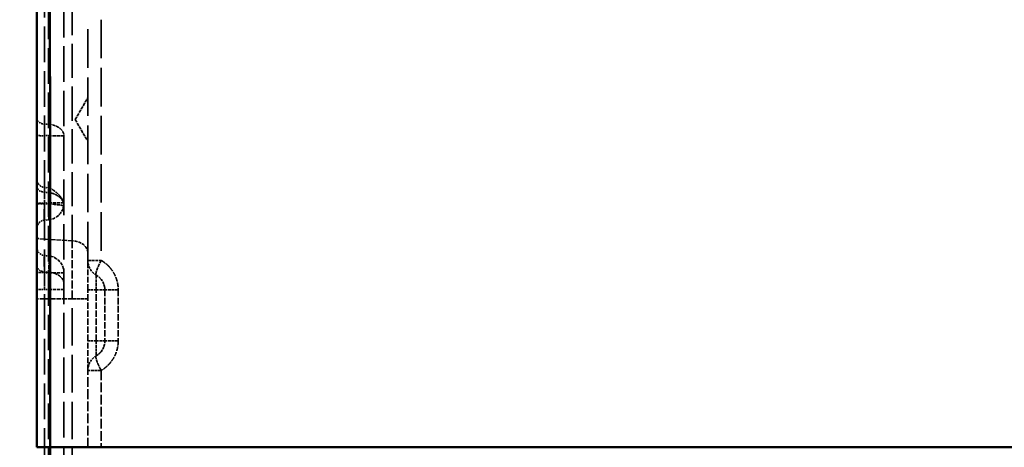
# Model space of a CAD drawing. Header units: millimetres. Extents: x 3278 to 6066, y 2420 to 4375.
# Tile 625 of 656: x 5336 to 5452, y 4054 to 4104. Entities that reach past the tile are written whole.
import ezdxf

# ---------------------------------------------------------------- set-up
doc = ezdxf.new("R2010")
doc.units = ezdxf.units.MM
doc.linetypes.add('DASHED', pattern=[0.2067, 0.1654, -0.0413])
for name, color, linetype, lineweight in [('AM_5', 3, 'Continuous', 25), ('Sichtbare Kanten(DIN)', 7, 'Continuous', 50), ('Sichtbare tangentiale Kanten(DIN)', 7, 'Continuous', 50), ('Verdeckte Kanten(DIN)', 7, 'DASHED', 35), ('Verdeckte tangentiale Kanten(DIN)', 7, 'DASHED', 35)]:
    doc.layers.add(name, color=color, linetype=linetype, lineweight=lineweight)
doc.styles.get("Standard").update_dxf_attribs({"font": 'ISOCP.SHX'})
doc.dimstyles.new('Standard$0', dxfattribs={"dimtxt": 0.18, "dimasz": 0.18, "dimexe": 0.18, "dimexo": 0.0625, "dimgap": 0.09, "dimtad": 0, "dimtih": 1, "dimtoh": 1, "dimdec": 4, "dimzin": 0, "dimdsep": 46, "dimtxsty": 'STANDARD', "dimcen": 0.09, "dimadec": 0, "dimazin": 0, "dimtfac": 1, "dimtdec": 4, "dimtofl": 0, "dimtmove": 0, "dimatfit": 3, "dimfxl": 1, "dimtolj": 1, "dimtzin": 0, "dimarcsym": 0})

# ---------------------------------------------------------------- blocks, each defined once
blk = doc.blocks.new('*D33')
at = {"layer": 'AM_5', "color": 0, "lineweight": -2, "transparency": 16777216}
for p, q in [((5338.34, 4235.23), (5308.19, 4235.23)), ((5308.37, 4233.43), (5308.37, 3736.74)), ((5308.37, 3212.97), (5308.37, 3709.65)), ((5338.34, 3211.17), (5308.19, 3211.17))]:
    blk.add_line(p, q, dxfattribs=at)
at = {"layer": 'AM_5', "color": 0, "transparency": 16777216}
for points in [[(5308.07, 4233.43), (5308.67, 4233.43), (5308.37, 4235.23)], [(5308.07, 3212.97), (5308.67, 3212.97), (5308.37, 3211.17)]]:
    blk.add_solid(points, dxfattribs=at)
at = {"layer": 'Defpoints', "color": 0, "transparency": 16777216}
for p in [(5338.4, 4235.23), (5308.37, 3211.17), (5338.4, 3211.17)]:
    blk.add_point(p, dxfattribs=at)
at = {"layer": 'AM_5', "color": 0, "transparency": 16777216, "insert": (5308.37, 3723.2), "char_height": 10, "attachment_point": 5, "rotation": 90}
blk.add_mtext('\\A1;102,5', dxfattribs=at)

msp = doc.modelspace()

# ---------------------------------------------------------------- linework, layer by layer
at = {"layer": 'Sichtbare Kanten(DIN)'}
msp.add_open_spline([(5338.404, 4160.703), (5338.404, 4158.483), (5338.404, 4156.263), (5338.404, 4154.044), (5338.404, 4151.813), (5338.404, 4149.582), (5338.404, 4147.351), (5338.404, 4142.89), (5338.404, 4138.427), (5338.404, 4133.965), (5338.404, 4130.254), (5338.404, 4126.543), (5338.404, 4122.833), (5338.404, 4122.082), (5338.404, 4121.33), (5338.404, 4120.578), (5338.404, 4116.116), (5338.404, 4111.654), (5338.404, 4107.192), (5338.404, 4102.73), (5338.404, 4098.268), (5338.404, 4093.806), (5338.404, 4089.344), (5338.404, 4084.882), (5338.404, 4080.42), (5338.404, 4075.957), (5338.404, 4071.494), (5338.404, 4067.033), (5338.404, 4064.802), (5338.404, 4062.571), (5338.404, 4060.34), (5338.404, 4058.109), (5338.404, 4055.878), (5338.404, 4053.647)], degree=3, knots=[1.9313798, 1.9313798, 1.9313798, 1.9313798, 8.5898603, 8.5898603, 8.5898603, 15.2845564, 15.2845564, 15.2845564, 28.6704595, 28.6704595, 28.6704595, 39.8008851, 39.8008851, 39.8008851, 42.055654, 42.055654, 42.055654, 55.4419475, 55.4419475, 55.4419475, 68.8279758, 68.8279758, 68.8279758, 82.2132008, 82.2132008, 82.2132008, 95.5987653, 95.5987653, 95.5987653, 102.2937481, 102.2937481, 102.2937481, 108.9870338, 108.9870338, 108.9870338, 108.9870338], dxfattribs=at)
at = {"layer": 'Sichtbare tangentiale Kanten(DIN)'}
msp.add_ellipse((5340.404, 4053.647), major_axis=(-2, 0), ratio=0.0013897, start_param=4.9302922, end_param=6.2831405, dxfattribs=at)
for points, knots in [([(5339.971, 4053.65), (5339.974, 4055.379), (5339.979, 4058.796), (5339.987, 4067.363), (5339.982, 4083.987), (5339.947, 4103.621), (5339.905, 4126.474), (5339.887, 4143.04), (5339.894, 4155.673), (5339.9, 4159.941), (5339.901, 4160.705)], [-42.6646273, -42.6646273, -42.6646273, -42.6646273, -37.5017185, -32.3753141, -16.9804575, 12.3959102, 26.5216654, 51.5754331, 62.1004131, 64.3928815, 64.3928815, 64.3928815, 64.3928815]), ([(5339.8, 3962.002), (5339.805, 3965.825), (5339.811, 3969.644), (5339.817, 3973.461), (5339.821, 3975.966), (5339.826, 3978.469), (5339.83, 3980.973), (5339.833, 3982.287), (5339.835, 3983.6), (5339.838, 3984.913), (5339.852, 3992.548), (5339.868, 4000.187), (5339.884, 4007.825), (5339.896, 4013.621), (5339.908, 4019.416), (5339.919, 4025.212), (5339.923, 4027.054), (5339.927, 4028.896), (5339.93, 4030.738), (5339.935, 4033.383), (5339.94, 4036.027), (5339.945, 4038.672), (5339.954, 4043.665), (5339.963, 4048.659), (5339.971, 4053.65)], [0, 0, 0, 0, 11.4556408, 11.4556408, 11.4556408, 18.9710171, 18.9710171, 18.9710171, 22.9119965, 22.9119965, 22.9119965, 45.8235607, 45.8235607, 45.8235607, 63.2090025, 63.2090025, 63.2090025, 68.7357598, 68.7357598, 68.7357598, 76.6697256, 76.6697256, 76.6697256, 91.6476792, 91.6476792, 91.6476792, 91.6476792]), ([(5585.168, 4053.649), (5584.656, 4053.649), (5583.633, 4053.649), (5581.563, 4053.649), (5577.929, 4053.649), (5572.67, 4053.649), (5566.261, 4053.649), (5559.75, 4053.649), (5553.136, 4053.649), (5546.42, 4053.649), (5539.602, 4053.649), (5532.685, 4053.649), (5525.668, 4053.649), (5516.164, 4053.649), (5505.256, 4053.649), (5492.877, 4053.649), (5482.784, 4053.649), (5471.228, 4053.65), (5460.778, 4053.65), (5450.168, 4053.65), (5442.101, 4053.65), (5433.943, 4053.65), (5425.695, 4053.65), (5417.357, 4053.65), (5406.094, 4053.65), (5391.793, 4053.65), (5374.325, 4053.65), (5359.518, 4053.65), (5348.029, 4053.65), (5342.489, 4053.65), (5339.971, 4053.65)], [0, 0, 0, 0, 1.9484244, 3.8884482, 7.7768729, 15.5743086, 23.3995713, 31.2533379, 39.1356596, 47.0462652, 54.9851352, 62.9525222, 70.9484624, 78.9725059, 95.1044745, 107.2823099, 119.5321198, 127.7400537, 144.2589793, 152.5725112, 160.9230694, 169.3109996, 177.7367298, 186.2011725, 194.7052475, 211.8345253, 229.1284145, 246.590653, 255.3864846, 262.7065564, 262.7065564, 262.7065564, 262.7065564])]:
    msp.add_open_spline(points, degree=3, knots=knots, dxfattribs=at)
at = {"layer": 'Verdeckte Kanten(DIN)', "ltscale": 25.244919}
msp.add_line((5341.604, 3470.379), (5341.604, 4161.78), dxfattribs=at)
at = {"layer": 'Verdeckte Kanten(DIN)', "ltscale": 2.237517}
for q in [(5344.404, 4094.671), (5344.404, 4089.584)]:
    msp.add_line((5342.935, 4092.128), q, dxfattribs=at)
at = {"layer": 'Verdeckte Kanten(DIN)', "ltscale": 0.35283}
msp.add_line((5339.317, 4084.157), (5339.778, 4084.116), dxfattribs=at)
at = {"layer": 'Verdeckte Kanten(DIN)', "ltscale": 0.354163}
for p, q in [((5339.778, 4080.36), (5339.317, 4080.32)), ((5339.317, 4076.16), (5339.778, 4076.12))]:
    msp.add_line(p, q, dxfattribs=at)
at = {"layer": 'Verdeckte Kanten(DIN)', "ltscale": 4.571172}
msp.add_line((5344.404, 4066.128), (5344.404, 4072.128), dxfattribs=at)
at = {"layer": 'Verdeckte Kanten(DIN)', "ltscale": 2.260439}
for centre, start, end in [((5339.604, 4082.353), 275, 360), ((5339.604, 4074.127), 360, 85)]:
    msp.add_arc(centre, 2, start, end, dxfattribs=at)
at = {"layer": 'Verdeckte Kanten(DIN)', "ltscale": 1.13017}
for centre, start, end in [((5339.404, 4079.324), 95, 180), ((5339.404, 4077.156), 180, 265)]:
    msp.add_arc(centre, 1, start, end, dxfattribs=at)
at = {"layer": 'Verdeckte Kanten(DIN)', "ltscale": 1.595575}
msp.add_arc((5346.404, 4075.592), 2, 180, 240, dxfattribs=at)
at = {"layer": 'Verdeckte Kanten(DIN)', "ltscale": 1.594481}
msp.add_arc((5344.404, 4072.128), 2, 360, 59.95888, dxfattribs=at)
at = {"layer": 'Verdeckte Kanten(DIN)', "ltscale": 1.594976}
msp.add_arc((5344.404, 4066.128), 2, 300.02251, 360, dxfattribs=at)
at = {"layer": 'Verdeckte Kanten(DIN)', "ltscale": 1.595626}
msp.add_arc((5346.404, 4062.664), 2, 119.99806, 180, dxfattribs=at)
at = {"layer": 'Verdeckte Kanten(DIN)', "ltscale": 27.355659}
msp.add_open_spline([(5344.404, 4075.592), (5344.404, 4077.948), (5344.404, 4080.304), (5344.404, 4082.659), (5344.404, 4085.016), (5344.404, 4087.372), (5344.404, 4089.728), (5344.404, 4092.084), (5344.404, 4094.44), (5344.404, 4096.796), (5344.404, 4099.152), (5344.404, 4101.508), (5344.404, 4103.864)], degree=3, knots=[21.9747915, 21.9747915, 21.9747915, 21.9747915, 29.0424033, 29.0424033, 29.0424033, 36.1104937, 36.1104937, 36.1104937, 43.1786408, 43.1786408, 43.1786408, 50.2467783, 50.2467783, 50.2467783, 50.2467783], dxfattribs=at)
at = {"layer": 'Verdeckte Kanten(DIN)', "ltscale": 1.129595}
msp.add_open_spline([(5338.404, 4085.151), (5338.404, 4085.15), (5338.404, 4085.15), (5338.404, 4085.15), (5338.404, 4085.15), (5338.404, 4085.149), (5338.404, 4085.149), (5338.404, 4085.148), (5338.404, 4085.148), (5338.404, 4085.147), (5338.404, 4085.146), (5338.404, 4085.144), (5338.404, 4085.142), (5338.404, 4085.136), (5338.404, 4085.131), (5338.404, 4085.112), (5338.405, 4085.098), (5338.409, 4085.041), (5338.415, 4084.999), (5338.444, 4084.851), (5338.483, 4084.746), (5338.591, 4084.561), (5338.659, 4084.476), (5338.818, 4084.335), (5338.909, 4084.277), (5339.105, 4084.193), (5339.21, 4084.166), (5339.317, 4084.157)], degree=3, knots=[0, 0, 0, 0, 0.00010033, 0.00010033, 0.00019217, 0.00019217, 0.00032735, 0.00032735, 0.00046164, 0.00046164, 0.00067753, 0.00067753, 0.00115079, 0.00115079, 0.00256876, 0.00256876, 0.00682179, 0.00682179, 0.01960354, 0.01960354, 0.05214309, 0.05214309, 0.08394251, 0.08394251, 0.11577901, 0.11577901, 0.14771758, 0.14771758, 0.14771758, 0.14771758], dxfattribs=at)
at = {"layer": 'Verdeckte Kanten(DIN)', "ltscale": 0.000660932}
msp.add_open_spline([(5339.317, 4084.157), (5339.317, 4084.157), (5339.317, 4084.157), (5339.317, 4084.157)], degree=3, dxfattribs=at)
at = {"layer": 'Verdeckte Kanten(DIN)', "ltscale": 2.306231}
msp.add_open_spline([(5339.778, 4084.116), (5339.805, 4084.114), (5339.832, 4084.108), (5339.891, 4084.09), (5339.924, 4084.077), (5340.042, 4084.026), (5340.125, 4083.979), (5340.343, 4083.846), (5340.473, 4083.753), (5340.732, 4083.547), (5340.861, 4083.434), (5341.122, 4083.169), (5341.255, 4083.011), (5341.453, 4082.687), (5341.524, 4082.522), (5341.592, 4082.227), (5341.604, 4082.095), (5341.604, 4081.965)], degree=3, knots=[0, 0, 0, 0, 0.00819427, 0.00819427, 0.01856556, 0.01856556, 0.04698844, 0.04698844, 0.09562112, 0.09562112, 0.14842251, 0.14842251, 0.20892672, 0.20892672, 0.26282296, 0.26282296, 0.30182839, 0.30182839, 0.30182839, 0.30182839], dxfattribs=at)
at = {"layer": 'Verdeckte Kanten(DIN)', "ltscale": 4.143844}
for points, knots in [([(5344.404, 4072.128), (5344.404, 4072.578), (5344.404, 4073.033), (5344.404, 4073.453), (5344.404, 4073.481), (5344.404, 4073.509), (5344.404, 4073.536), (5344.404, 4073.924), (5344.404, 4074.279), (5344.404, 4074.578), (5344.404, 4074.645), (5344.404, 4074.71), (5344.404, 4074.772), (5344.404, 4075.001), (5344.404, 4075.189), (5344.404, 4075.325), (5344.404, 4075.412), (5344.404, 4075.479), (5344.404, 4075.524), (5344.404, 4075.546), (5344.404, 4075.563), (5344.404, 4075.575), (5344.404, 4075.58), (5344.404, 4075.585), (5344.404, 4075.587), (5344.404, 4075.589), (5344.404, 4075.59), (5344.404, 4075.591), (5344.404, 4075.591), (5344.404, 4075.592), (5344.404, 4075.592)], [0, 0, 0, 0, 1.359188, 1.359188, 1.359188, 1.4492137, 1.4492137, 1.4492137, 2.7184166, 2.7184166, 2.7184166, 3.0065984, 3.0065984, 3.0065984, 4.0763764, 4.0763764, 4.0763764, 4.7567844, 4.7567844, 4.7567844, 5.0968477, 5.0968477, 5.0968477, 5.2668185, 5.2668185, 5.2668185, 5.3517935, 5.3517935, 5.3517935, 5.4367638, 5.4367638, 5.4367638, 5.4367638]), ([(5344.404, 4062.664), (5344.404, 4062.664), (5344.404, 4062.664), (5344.404, 4062.665), (5344.404, 4062.665), (5344.404, 4062.667), (5344.404, 4062.668), (5344.404, 4062.671), (5344.404, 4062.675), (5344.404, 4062.681), (5344.404, 4062.692), (5344.404, 4062.709), (5344.404, 4062.732), (5344.404, 4062.777), (5344.404, 4062.843), (5344.404, 4062.93), (5344.404, 4063.067), (5344.404, 4063.254), (5344.404, 4063.484), (5344.404, 4063.545), (5344.404, 4063.61), (5344.404, 4063.678), (5344.404, 4063.976), (5344.404, 4064.332), (5344.404, 4064.719), (5344.404, 4064.747), (5344.404, 4064.775), (5344.404, 4064.802), (5344.404, 4065.222), (5344.404, 4065.678), (5344.404, 4066.128)], [0, 0, 0, 0, 0.0849703, 0.0849703, 0.0849703, 0.1699453, 0.1699453, 0.1699453, 0.3399162, 0.3399162, 0.3399162, 0.6799794, 0.6799794, 0.6799794, 1.3603875, 1.3603875, 1.3603875, 2.4301654, 2.4301654, 2.4301654, 2.7183473, 2.7183473, 2.7183473, 3.9875502, 3.9875502, 3.9875502, 4.0775759, 4.0775759, 4.0775759, 5.4367638, 5.4367638, 5.4367638, 5.4367638])]:
    msp.add_open_spline(points, degree=3, knots=knots, dxfattribs=at)
at = {"layer": 'Verdeckte Kanten(DIN)', "ltscale": 1.636829}
msp.add_open_spline([(5345.405, 4073.859), (5345.47, 4073.821), (5345.66, 4073.697), (5346, 4073.38), (5346.279, 4072.904), (5346.39, 4072.439), (5346.404, 4072.206), (5346.404, 4072.128)], degree=3, knots=[0.00071667, 0.00071667, 0.00071667, 0.00071667, 0.11326035, 0.33978104, 0.67245367, 0.89081789, 1, 1, 1, 1], dxfattribs=at)
at = {"layer": 'Verdeckte Kanten(DIN)', "ltscale": 4.571176}
msp.add_open_spline([(5346.404, 4072.128), (5346.404, 4071.128), (5346.404, 4070.128), (5346.404, 4069.128), (5346.404, 4068.128), (5346.404, 4067.128), (5346.404, 4066.128)], degree=3, knots=[0, 0, 0, 0, 0.500002, 0.500002, 0.500002, 1, 1, 1, 1], dxfattribs=at)
at = {"layer": 'Verdeckte Kanten(DIN)', "ltscale": 1.637498}
msp.add_open_spline([(5346.404, 4066.128), (5346.404, 4066.05), (5346.39, 4065.816), (5346.279, 4065.351), (5346, 4064.875), (5345.66, 4064.559), (5345.47, 4064.434), (5345.404, 4064.396)], degree=3, knots=[0, 0, 0, 0, 0.10916245, 0.32748734, 0.66008673, 0.88669558, 0.99964022, 0.99964022, 0.99964022, 0.99964022], dxfattribs=at)
at = {"layer": 'Verdeckte Kanten(DIN)', "ltscale": 6.8918}
msp.add_open_spline([(5344.404, 4053.618), (5344.404, 4054.372), (5344.404, 4055.125), (5344.404, 4055.879), (5344.404, 4056.633), (5344.404, 4057.387), (5344.404, 4058.141), (5344.404, 4058.894), (5344.404, 4059.648), (5344.404, 4060.402), (5344.404, 4061.156), (5344.404, 4061.91), (5344.404, 4062.664)], degree=3, knots=[0.0003188, 0.0003188, 0.0003188, 0.0003188, 2.2616075, 2.2616075, 2.2616075, 4.5233854, 4.5233854, 4.5233854, 6.7848552, 6.7848552, 6.7848552, 9.0463708, 9.0463708, 9.0463708, 9.0463708], dxfattribs=at)
at = {"layer": 'Verdeckte tangentiale Kanten(DIN)', "ltscale": 25.236374}
msp.add_line((5339.778, 3470.378), (5339.778, 4161.545), dxfattribs=at)
at = {"layer": 'Verdeckte tangentiale Kanten(DIN)', "ltscale": 25.349535}
msp.add_line((5339.317, 4160.703), (5339.317, 3361.641), dxfattribs=at)
at = {"layer": 'Verdeckte tangentiale Kanten(DIN)', "ltscale": 24.295498}
msp.add_line((5342.578, 4131.163), (5342.578, 4077.898), dxfattribs=at)
at = {"layer": 'Verdeckte tangentiale Kanten(DIN)', "ltscale": 0.352825}
for p, q in [((5339.317, 4091.594), (5339.778, 4091.566)), ((5339.778, 4090.237), (5339.317, 4090.237)), ((5339.317, 4083.594), (5339.778, 4083.566)), ((5339.317, 4082.237), (5339.778, 4082.237)), ((5339.778, 4074.216), (5339.317, 4074.245)), ((5339.317, 4072.18), (5339.778, 4072.18))]:
    msp.add_line(p, q, dxfattribs=at)
at = {"layer": 'Verdeckte tangentiale Kanten(DIN)', "ltscale": 0.354163}
for p, q in [((5339.317, 4082.312), (5339.778, 4082.353)), ((5339.317, 4074.168), (5339.778, 4074.127))]:
    msp.add_line(p, q, dxfattribs=at)
at = {"layer": 'Verdeckte tangentiale Kanten(DIN)', "ltscale": 3.192367}
for p, q in [((5342.578, 4077.898), (5338.404, 4078.157)), ((5342.578, 4071.086), (5338.404, 4071.086))]:
    msp.add_line(p, q, dxfattribs=at)
at = {"layer": 'Verdeckte tangentiale Kanten(DIN)', "ltscale": 4.571172}
msp.add_line((5345.404, 4066.128), (5345.404, 4072.128), dxfattribs=at)
at = {"layer": 'Verdeckte tangentiale Kanten(DIN)', "ltscale": 26.601511}
msp.add_line((5342.578, 4043.593), (5342.578, 4071.086), dxfattribs=at)
at = {"layer": 'Verdeckte tangentiale Kanten(DIN)', "ltscale": 1.13017}
for centre, ratio, start_param, end_param in [((5339.404, 4092.299), 0.7071068, 0, 1.4835299), ((5339.404, 4090.237), 0.00001, 6.271498, 7.7665383), ((5339.404, 4084.299), 0.7071068, 0, 1.4835299), ((5339.404, 4082.237), 0.00001, 4.7998886, 6.2985958), ((5339.404, 4082.312), 0.00001, 6.2831836, 7.7667134), ((5339.404, 4074.949), 0.7071068, 0, 1.4835299), ((5339.404, 4074.168), 0.00001, 0.0000101, 1.4835335), ((5339.404, 4072.18), 0.00001, 0.0024619, 1.4835668)]:
    msp.add_ellipse(centre, major_axis=(-1, 0), ratio=ratio, start_param=start_param, end_param=end_param, dxfattribs=at)
at = {"layer": 'Verdeckte tangentiale Kanten(DIN)', "ltscale": 2.381838}
msp.add_ellipse((5339.604, 4082.353), major_axis=(0.174, -1.992), ratio=0.0868266, start_param=0, end_param=1.5632002, dxfattribs=at)
at = {"layer": 'Verdeckte tangentiale Kanten(DIN)', "ltscale": 2.260439}
for centre, ratio, start_param, end_param in [((5339.604, 4082.353), 0.00001, 0.0000015, 1.4835315), ((5342.404, 4076.49), 0.7071068, 0, 1.4835299), ((5339.604, 4072.808), 0.7071068, 0, 1.4835299), ((5339.604, 4074.127), 0.00001, 6.2380481, 7.7660288), ((5339.604, 4072.18), 0.00001, 6.2602552, 7.766368), ((5342.404, 4071.086), 0.00001, 6.2831841, 7.7667138)]:
    msp.add_ellipse(centre, major_axis=(2, 0), ratio=ratio, start_param=start_param, end_param=end_param, dxfattribs=at)
at = {"layer": 'Verdeckte tangentiale Kanten(DIN)', "ltscale": 2.381837}
msp.add_ellipse((5339.604, 4074.127), major_axis=(0.174, 1.992), ratio=0.0868266, start_param=4.7199852, end_param=6.2831852, dxfattribs=at)
at = {"layer": 'Verdeckte tangentiale Kanten(DIN)', "ltscale": 2.227121}
msp.add_ellipse((5346.404, 4075.592), major_axis=(-1, -1.732), ratio=0.1834269, start_param=4.8193687, end_param=6.2810328, dxfattribs=at)
at = {"layer": 'Verdeckte tangentiale Kanten(DIN)', "ltscale": 1.595575}
for centre, major_axis, start_param, end_param in [((5346.404, 4072.128), (-2, 0), 6.2831816, 7.3303819), ((5344.404, 4072.128), (2, 0), 6.277137, 7.3279538), ((5346.404, 4066.128), (-2, 0), 0.0348817, 1.0608574), ((5344.404, 4066.128), (2, 0), 0.0000059, 1.0472016)]:
    msp.add_ellipse(centre, major_axis=major_axis, ratio=0.00001, start_param=start_param, end_param=end_param, dxfattribs=at)
at = {"layer": 'Verdeckte tangentiale Kanten(DIN)', "ltscale": 2.067632}
msp.add_ellipse((5348.404, 4072.128), major_axis=(-2, 0), ratio=0.0000682, start_param=4.9262134, end_param=6.2832311, dxfattribs=at)
at = {"layer": 'Verdeckte tangentiale Kanten(DIN)', "ltscale": 2.064732}
msp.add_ellipse((5348.404, 4066.128), major_axis=(-2, 0), ratio=0.0026251, start_param=4.9280926, end_param=6.2831853, dxfattribs=at)
at = {"layer": 'Verdeckte tangentiale Kanten(DIN)', "ltscale": 27.346859}
msp.add_open_spline([(5345.958, 4103.852), (5345.961, 4101.78), (5345.963, 4099.709), (5345.965, 4097.637), (5345.968, 4095.168), (5345.971, 4092.698), (5345.973, 4090.229), (5345.975, 4087.776), (5345.977, 4085.322), (5345.978, 4082.869), (5345.979, 4081.647), (5345.979, 4080.425), (5345.98, 4079.203), (5345.98, 4077.998), (5345.981, 4076.794), (5345.981, 4075.589)], degree=3, knots=[0, 0, 0, 0, 0.2198861, 0.2198861, 0.2198861, 0.4819847, 0.4819847, 0.4819847, 0.7424149, 0.7424149, 0.7424149, 0.8721602, 0.8721602, 0.8721602, 1, 1, 1, 1], dxfattribs=at)
at = {"layer": 'Verdeckte tangentiale Kanten(DIN)', "ltscale": 1.148864}
msp.add_open_spline([(5339.317, 4090.237), (5339.317, 4090.292), (5339.317, 4090.459), (5339.317, 4090.792), (5339.317, 4091.155), (5339.317, 4091.432), (5339.317, 4091.555), (5339.317, 4091.594)], degree=3, knots=[0, 0, 0, 0, 0.1111012, 0.3333035, 0.6667364, 0.8889121, 1, 1, 1, 1], dxfattribs=at)
at = {"layer": 'Verdeckte tangentiale Kanten(DIN)', "ltscale": 2.260655}
for points, knots in [([(5339.778, 4091.566), (5339.886, 4091.56), (5339.994, 4091.549), (5340.1, 4091.531), (5340.312, 4091.495), (5340.518, 4091.433), (5340.703, 4091.35), (5340.979, 4091.225), (5341.207, 4091.052), (5341.364, 4090.85), (5341.469, 4090.715), (5341.541, 4090.567), (5341.577, 4090.417), (5341.595, 4090.341), (5341.604, 4090.266), (5341.604, 4090.19)], [0, 0, 0, 0, 0.1111111, 0.1111111, 0.1111111, 0.3333333, 0.3333333, 0.3333333, 0.6666667, 0.6666667, 0.6666667, 0.8888889, 0.8888889, 0.8888889, 1, 1, 1, 1]), ([(5339.778, 4090.237), (5339.886, 4090.235), (5339.994, 4090.233), (5340.1, 4090.232), (5340.312, 4090.228), (5340.518, 4090.225), (5340.703, 4090.221), (5340.979, 4090.216), (5341.207, 4090.211), (5341.364, 4090.206), (5341.469, 4090.202), (5341.541, 4090.199), (5341.577, 4090.195), (5341.595, 4090.193), (5341.604, 4090.192), (5341.604, 4090.19)], [0, 0, 0, 0, 0.11111111, 0.11111111, 0.11111111, 0.33333333, 0.33333333, 0.33333333, 0.66666667, 0.66666667, 0.66666667, 0.88888889, 0.88888889, 0.88888889, 0.99999999, 0.99999999, 0.99999999, 0.99999999])]:
    msp.add_open_spline(points, degree=3, knots=knots, dxfattribs=at)
at = {"layer": 'Verdeckte tangentiale Kanten(DIN)', "ltscale": 1.148504}
msp.add_open_spline([(5339.317, 4083.594), (5339.317, 4083.645), (5339.317, 4083.693), (5339.317, 4083.737), (5339.317, 4083.81), (5339.317, 4083.875), (5339.317, 4083.93), (5339.317, 4083.943), (5339.317, 4083.955), (5339.317, 4083.967), (5339.317, 4084.037), (5339.317, 4084.088), (5339.317, 4084.12), (5339.317, 4084.13), (5339.317, 4084.139), (5339.317, 4084.145), (5339.317, 4084.153), (5339.317, 4084.157), (5339.317, 4084.157)], degree=3, knots=[0, 0, 0, 0, 0.04759201, 0.04759201, 0.04759201, 0.12496781, 0.12496781, 0.12496781, 0.14277603, 0.14277603, 0.14277603, 0.24988612, 0.24988612, 0.24988612, 0.28562282, 0.28562282, 0.28562282, 0.33324319, 0.33324319, 0.33324319, 0.33324319], dxfattribs=at)
at = {"layer": 'Verdeckte tangentiale Kanten(DIN)', "ltscale": 2.297373}
msp.add_open_spline([(5339.317, 4084.157), (5339.317, 4084.157), (5339.317, 4084.154), (5339.317, 4084.148), (5339.317, 4084.14), (5339.317, 4084.127), (5339.317, 4084.109), (5339.317, 4084.085), (5339.317, 4084.052), (5339.317, 4084.011), (5339.317, 4083.969), (5339.317, 4083.92), (5339.317, 4083.862), (5339.317, 4083.819), (5339.317, 4083.772), (5339.317, 4083.721), (5339.317, 4083.635), (5339.317, 4083.539), (5339.317, 4083.434), (5339.317, 4083.392), (5339.317, 4083.348), (5339.317, 4083.303), (5339.317, 4083.169), (5339.317, 4083.023), (5339.317, 4082.871), (5339.317, 4082.845), (5339.317, 4082.82), (5339.317, 4082.794), (5339.317, 4082.704), (5339.317, 4082.611), (5339.317, 4082.518), (5339.317, 4082.496), (5339.317, 4082.473), (5339.317, 4082.451), (5339.317, 4082.427), (5339.317, 4082.402), (5339.317, 4082.378), (5339.317, 4082.354), (5339.317, 4082.331), (5339.317, 4082.307), (5339.317, 4082.284), (5339.317, 4082.26), (5339.317, 4082.237)], degree=3, knots=[0.33346394, 0.33346394, 0.33346394, 0.33346394, 0.37493195, 0.37493195, 0.37493195, 0.42851657, 0.42851657, 0.42851657, 0.49998155, 0.49998155, 0.49998155, 0.57143345, 0.57143345, 0.57143345, 0.6250123, 0.6250123, 0.6250123, 0.71434496, 0.71434496, 0.71434496, 0.75010175, 0.75010175, 0.75010175, 0.85721341, 0.85721341, 0.85721341, 0.87502058, 0.87502058, 0.87502058, 0.93735969, 0.93735969, 0.93735969, 0.95240447, 0.95240447, 0.95240447, 0.968641, 0.968641, 0.968641, 0.98431696, 0.98431696, 0.98431696, 1, 1, 1, 1], dxfattribs=at)
at = {"layer": 'Verdeckte tangentiale Kanten(DIN)', "ltscale": 2.269908}
msp.add_open_spline([(5341.604, 4081.965), (5341.604, 4081.989), (5341.603, 4082.013), (5341.602, 4082.036), (5341.6, 4082.06), (5341.598, 4082.084), (5341.595, 4082.108), (5341.591, 4082.144), (5341.585, 4082.18), (5341.577, 4082.216), (5341.575, 4082.227), (5341.572, 4082.238), (5341.569, 4082.25), (5341.547, 4082.343), (5341.513, 4082.436), (5341.468, 4082.525), (5341.438, 4082.585), (5341.403, 4082.644), (5341.364, 4082.7), (5341.345, 4082.728), (5341.324, 4082.756), (5341.302, 4082.784), (5341.237, 4082.866), (5341.162, 4082.944), (5341.078, 4083.016), (5340.995, 4083.089), (5340.903, 4083.156), (5340.804, 4083.216), (5340.771, 4083.236), (5340.737, 4083.256), (5340.703, 4083.275), (5340.634, 4083.312), (5340.562, 4083.346), (5340.488, 4083.377), (5340.377, 4083.424), (5340.261, 4083.464), (5340.142, 4083.495), (5340.128, 4083.499), (5340.114, 4083.502), (5340.1, 4083.506), (5340.054, 4083.517), (5340.008, 4083.527), (5339.962, 4083.536), (5339.931, 4083.542), (5339.901, 4083.548), (5339.87, 4083.553), (5339.84, 4083.558), (5339.809, 4083.562), (5339.778, 4083.566)], degree=3, knots=[0, 0, 0, 0, 0.0314714, 0.0314714, 0.0314714, 0.0630215, 0.0630215, 0.0630215, 0.1111111, 0.1111111, 0.1111111, 0.1258962, 0.1258962, 0.1258962, 0.2504165, 0.2504165, 0.2504165, 0.3333333, 0.3333333, 0.3333333, 0.3749171, 0.3749171, 0.3749171, 0.5000608, 0.5000608, 0.5000608, 0.6251069, 0.6251069, 0.6251069, 0.6666667, 0.6666667, 0.6666667, 0.7496065, 0.7496065, 0.7496065, 0.8741041, 0.8741041, 0.8741041, 0.8888889, 0.8888889, 0.8888889, 0.9369329, 0.9369329, 0.9369329, 0.9684664, 0.9684664, 0.9684664, 1, 1, 1, 1], dxfattribs=at)
at = {"layer": 'Verdeckte tangentiale Kanten(DIN)', "ltscale": 2.388817}
for points in [[(5339.317, 4080.32), (5339.312, 4080.32), (5339.307, 4080.329), (5339.303, 4080.349), (5339.303, 4080.351), (5339.302, 4080.354), (5339.301, 4080.357), (5339.297, 4080.382), (5339.293, 4080.419), (5339.29, 4080.469), (5339.288, 4080.502), (5339.286, 4080.541), (5339.285, 4080.584), (5339.282, 4080.671), (5339.281, 4080.777), (5339.281, 4080.9), (5339.281, 4081.022), (5339.282, 4081.161), (5339.285, 4081.312), (5339.286, 4081.388), (5339.288, 4081.466), (5339.29, 4081.546), (5339.293, 4081.668), (5339.297, 4081.794), (5339.301, 4081.921), (5339.302, 4081.937), (5339.303, 4081.953), (5339.303, 4081.968), (5339.307, 4082.083), (5339.312, 4082.197), (5339.317, 4082.312)], [(5339.317, 4082.312), (5339.312, 4082.197), (5339.307, 4082.083), (5339.303, 4081.968), (5339.303, 4081.953), (5339.302, 4081.937), (5339.301, 4081.921), (5339.297, 4081.794), (5339.293, 4081.668), (5339.29, 4081.546), (5339.288, 4081.466), (5339.286, 4081.388), (5339.285, 4081.312), (5339.282, 4081.161), (5339.281, 4081.022), (5339.281, 4080.9), (5339.281, 4080.777), (5339.282, 4080.671), (5339.285, 4080.584), (5339.286, 4080.541), (5339.288, 4080.502), (5339.29, 4080.469), (5339.293, 4080.419), (5339.297, 4080.382), (5339.301, 4080.357), (5339.302, 4080.354), (5339.303, 4080.351), (5339.303, 4080.349), (5339.307, 4080.329), (5339.312, 4080.32), (5339.317, 4080.32)], [(5339.317, 4076.16), (5339.312, 4076.16), (5339.307, 4076.151), (5339.303, 4076.131), (5339.303, 4076.129), (5339.302, 4076.126), (5339.301, 4076.123), (5339.297, 4076.098), (5339.293, 4076.061), (5339.29, 4076.011), (5339.288, 4075.978), (5339.286, 4075.939), (5339.285, 4075.896), (5339.282, 4075.809), (5339.281, 4075.703), (5339.281, 4075.58), (5339.281, 4075.458), (5339.282, 4075.319), (5339.285, 4075.168), (5339.286, 4075.092), (5339.288, 4075.014), (5339.29, 4074.934), (5339.293, 4074.812), (5339.297, 4074.686), (5339.301, 4074.559), (5339.302, 4074.543), (5339.303, 4074.527), (5339.303, 4074.512), (5339.307, 4074.397), (5339.312, 4074.283), (5339.317, 4074.168)]]:
    msp.add_open_spline(points, degree=3, knots=[0, 0, 0, 0, 0.1112684, 0.1112684, 0.1112684, 0.1265083, 0.1265083, 0.1265083, 0.2511376, 0.2511376, 0.2511376, 0.3338052, 0.3338052, 0.3338052, 0.5, 0.5, 0.5, 0.6661948, 0.6661948, 0.6661948, 0.7488624, 0.7488624, 0.7488624, 0.8734917, 0.8734917, 0.8734917, 0.8887316, 0.8887316, 0.8887316, 1, 1, 1, 1], dxfattribs=at)
at = {"layer": 'Verdeckte tangentiale Kanten(DIN)', "ltscale": 2.269905}
msp.add_open_spline([(5339.778, 4082.237), (5339.839, 4082.231), (5339.901, 4082.225), (5339.962, 4082.22), (5340.009, 4082.215), (5340.054, 4082.211), (5340.1, 4082.207), (5340.114, 4082.205), (5340.128, 4082.204), (5340.142, 4082.203), (5340.261, 4082.191), (5340.377, 4082.18), (5340.488, 4082.169), (5340.562, 4082.161), (5340.634, 4082.154), (5340.703, 4082.146), (5340.737, 4082.142), (5340.771, 4082.139), (5340.804, 4082.135), (5340.903, 4082.123), (5340.995, 4082.112), (5341.078, 4082.101), (5341.162, 4082.089), (5341.237, 4082.078), (5341.302, 4082.067), (5341.324, 4082.063), (5341.345, 4082.059), (5341.364, 4082.055), (5341.403, 4082.048), (5341.438, 4082.04), (5341.468, 4082.033), (5341.513, 4082.021), (5341.547, 4082.01), (5341.569, 4081.999), (5341.572, 4081.997), (5341.575, 4081.996), (5341.577, 4081.995), (5341.585, 4081.99), (5341.591, 4081.986), (5341.595, 4081.982), (5341.601, 4081.976), (5341.604, 4081.97), (5341.604, 4081.965)], degree=3, knots=[0, 0, 0, 0, 0.0625762, 0.0625762, 0.0625762, 0.1111111, 0.1111111, 0.1111111, 0.1259198, 0.1259198, 0.1259198, 0.2503873, 0.2503873, 0.2503873, 0.3333333, 0.3333333, 0.3333333, 0.3749226, 0.3749226, 0.3749226, 0.5000047, 0.5000047, 0.5000047, 0.6250796, 0.6250796, 0.6250796, 0.6666667, 0.6666667, 0.6666667, 0.7496197, 0.7496197, 0.7496197, 0.8740841, 0.8740841, 0.8740841, 0.8888889, 0.8888889, 0.8888889, 0.9373929, 0.9373929, 0.9373929, 1, 1, 1, 1], dxfattribs=at)
at = {"layer": 'Verdeckte tangentiale Kanten(DIN)', "ltscale": 5.765137}
msp.add_open_spline([(5342.578, 4071.086), (5342.578, 4071.765), (5342.578, 4073.123), (5342.578, 4074.978), (5342.578, 4076.59), (5342.578, 4077.487), (5342.578, 4077.898)], degree=3, knots=[0, 0, 0, 0, 2.0379049, 4.0758099, 5.821237, 7.5666641, 7.5666641, 7.5666641, 7.5666641], dxfattribs=at)
at = {"layer": 'Verdeckte tangentiale Kanten(DIN)', "ltscale": 2.388816}
msp.add_open_spline([(5339.317, 4074.168), (5339.312, 4074.283), (5339.307, 4074.397), (5339.303, 4074.512), (5339.303, 4074.527), (5339.302, 4074.543), (5339.301, 4074.559), (5339.297, 4074.686), (5339.293, 4074.812), (5339.29, 4074.934), (5339.288, 4075.014), (5339.286, 4075.092), (5339.285, 4075.168), (5339.282, 4075.319), (5339.281, 4075.458), (5339.281, 4075.58), (5339.281, 4075.703), (5339.282, 4075.809), (5339.285, 4075.896), (5339.286, 4075.939), (5339.288, 4075.978), (5339.29, 4076.011), (5339.293, 4076.061), (5339.297, 4076.098), (5339.301, 4076.123), (5339.302, 4076.126), (5339.303, 4076.129), (5339.303, 4076.131), (5339.307, 4076.151), (5339.312, 4076.16), (5339.317, 4076.16)], degree=3, knots=[0, 0, 0, 0, 0.1112684, 0.1112684, 0.1112684, 0.1265083, 0.1265083, 0.1265083, 0.2511376, 0.2511376, 0.2511376, 0.3338052, 0.3338052, 0.3338052, 0.5, 0.5, 0.5, 0.6661948, 0.6661948, 0.6661948, 0.7488624, 0.7488624, 0.7488624, 0.8734917, 0.8734917, 0.8734917, 0.8887316, 0.8887316, 0.8887316, 1, 1, 1, 1], dxfattribs=at)
at = {"layer": 'Verdeckte tangentiale Kanten(DIN)', "ltscale": 2.065985}
msp.add_open_spline([(5344.404, 4075.592), (5344.404, 4075.592), (5344.411, 4075.592), (5344.427, 4075.591), (5344.446, 4075.591), (5344.476, 4075.591), (5344.519, 4075.591), (5344.544, 4075.591), (5344.573, 4075.591), (5344.606, 4075.591), (5344.673, 4075.591), (5344.754, 4075.59), (5344.849, 4075.59), (5344.943, 4075.59), (5345.051, 4075.59), (5345.17, 4075.59), (5345.229, 4075.59), (5345.291, 4075.59), (5345.355, 4075.59), (5345.463, 4075.59), (5345.577, 4075.589), (5345.695, 4075.589), (5345.788, 4075.589), (5345.884, 4075.589), (5345.981, 4075.589)], degree=3, knots=[0, 0, 0, 0, 0.11119039, 0.11119039, 0.11119039, 0.25055482, 0.25055482, 0.25055482, 0.33357116, 0.33357116, 0.33357116, 0.50027433, 0.50027433, 0.50027433, 0.66690449, 0.66690449, 0.66690449, 0.74984519, 0.74984519, 0.74984519, 0.88896816, 0.88896816, 0.88896816, 1, 1, 1, 1], dxfattribs=at)
at = {"layer": 'Verdeckte tangentiale Kanten(DIN)', "ltscale": 3.209967}
msp.add_open_spline([(5345.981, 4075.589), (5346.018, 4075.567), (5346.055, 4075.545), (5346.092, 4075.523), (5346.129, 4075.5), (5346.165, 4075.477), (5346.201, 4075.452), (5346.256, 4075.415), (5346.311, 4075.377), (5346.364, 4075.337), (5346.38, 4075.325), (5346.396, 4075.313), (5346.412, 4075.301), (5346.549, 4075.196), (5346.68, 4075.082), (5346.803, 4074.959), (5346.885, 4074.877), (5346.964, 4074.792), (5347.039, 4074.704), (5347.188, 4074.526), (5347.323, 4074.336), (5347.439, 4074.135), (5347.556, 4073.934), (5347.655, 4073.722), (5347.735, 4073.502), (5347.775, 4073.392), (5347.81, 4073.281), (5347.841, 4073.168), (5347.886, 4072.998), (5347.921, 4072.826), (5347.944, 4072.653), (5347.947, 4072.633), (5347.949, 4072.613), (5347.952, 4072.593), (5347.96, 4072.526), (5347.966, 4072.458), (5347.971, 4072.391), (5347.974, 4072.347), (5347.976, 4072.303), (5347.977, 4072.259), (5347.979, 4072.216), (5347.979, 4072.172), (5347.979, 4072.128)], degree=3, knots=[0.00000183, 0.00000183, 0.00000183, 0.00000183, 0.03140677, 0.03140677, 0.03140677, 0.06280054, 0.06280054, 0.06280054, 0.11118182, 0.11118182, 0.11118182, 0.12548091, 0.12548091, 0.12548091, 0.25038741, 0.25038741, 0.25038741, 0.33354547, 0.33354547, 0.33354547, 0.50019015, 0.50019015, 0.50019015, 0.66679682, 0.66679682, 0.66679682, 0.74988746, 0.74988746, 0.74988746, 0.87463354, 0.87463354, 0.87463354, 0.88893227, 0.88893227, 0.88893227, 0.93724426, 0.93724426, 0.93724426, 0.96861184, 0.96861184, 0.96861184, 1, 1, 1, 1], dxfattribs=at)
at = {"layer": 'Verdeckte tangentiale Kanten(DIN)', "ltscale": 1.74724}
msp.add_open_spline([(5339.317, 4072.18), (5339.317, 4072.265), (5339.317, 4072.519), (5339.317, 4073.024), (5339.317, 4073.577), (5339.317, 4073.998), (5339.317, 4074.185), (5339.317, 4074.245)], degree=3, knots=[0, 0, 0, 0, 0.1111012, 0.3333035, 0.6667364, 0.8889121, 1, 1, 1, 1], dxfattribs=at)
at = {"layer": 'Verdeckte tangentiale Kanten(DIN)', "ltscale": 2.072715}
for points in [[(5345.404, 4072.128), (5345.404, 4072.227), (5345.404, 4072.327), (5345.404, 4072.426), (5345.404, 4072.55), (5345.404, 4072.673), (5345.404, 4072.79), (5345.404, 4072.86), (5345.404, 4072.928), (5345.404, 4072.994), (5345.403, 4073.125), (5345.403, 4073.246), (5345.403, 4073.353), (5345.403, 4073.459), (5345.403, 4073.552), (5345.404, 4073.628), (5345.404, 4073.665), (5345.404, 4073.699), (5345.404, 4073.728), (5345.404, 4073.772), (5345.404, 4073.804), (5345.404, 4073.826), (5345.404, 4073.829), (5345.404, 4073.832), (5345.404, 4073.834), (5345.404, 4073.841), (5345.404, 4073.847), (5345.404, 4073.851), (5345.404, 4073.854), (5345.404, 4073.856), (5345.404, 4073.858), (5345.404, 4073.858), (5345.404, 4073.859), (5345.404, 4073.859), (5345.404, 4073.86), (5345.404, 4073.86), (5345.404, 4073.86)], [(5345.404, 4066.128), (5345.404, 4066.028), (5345.404, 4065.929), (5345.404, 4065.83), (5345.404, 4065.706), (5345.404, 4065.583), (5345.404, 4065.465), (5345.404, 4065.395), (5345.404, 4065.327), (5345.404, 4065.262), (5345.403, 4065.13), (5345.403, 4065.01), (5345.403, 4064.903), (5345.403, 4064.796), (5345.403, 4064.704), (5345.404, 4064.628), (5345.404, 4064.59), (5345.404, 4064.556), (5345.404, 4064.527), (5345.404, 4064.484), (5345.404, 4064.451), (5345.404, 4064.429), (5345.404, 4064.426), (5345.404, 4064.424), (5345.404, 4064.422), (5345.404, 4064.414), (5345.404, 4064.408), (5345.404, 4064.404), (5345.404, 4064.401), (5345.404, 4064.399), (5345.404, 4064.398), (5345.404, 4064.397), (5345.404, 4064.396), (5345.404, 4064.396), (5345.404, 4064.396), (5345.404, 4064.396), (5345.404, 4064.396)]]:
    msp.add_open_spline(points, degree=3, knots=[0, 0, 0, 0, 0.111089, 0.111089, 0.111089, 0.2503989, 0.2503989, 0.2503989, 0.3332671, 0.3332671, 0.3332671, 0.5000396, 0.5000396, 0.5000396, 0.6667231, 0.6667231, 0.6667231, 0.7495325, 0.7495325, 0.7495325, 0.8740491, 0.8740491, 0.8740491, 0.8889077, 0.8889077, 0.8889077, 0.9368781, 0.9368781, 0.9368781, 0.9684261, 0.9684261, 0.9684261, 0.9842128, 0.9842128, 0.9842128, 1, 1, 1, 1], dxfattribs=at)
at = {"layer": 'Verdeckte tangentiale Kanten(DIN)', "ltscale": 4.567371}
msp.add_open_spline([(5347.979, 4072.128), (5347.979, 4071.129), (5347.978, 4070.129), (5347.978, 4069.13), (5347.977, 4068.131), (5347.976, 4067.132), (5347.976, 4066.133)], degree=3, knots=[0, 0, 0, 0, 0.5000127, 0.5000127, 0.5000127, 1, 1, 1, 1], dxfattribs=at)
at = {"layer": 'Verdeckte tangentiale Kanten(DIN)', "ltscale": 3.211371}
msp.add_open_spline([(5347.976, 4066.133), (5347.975, 4066.089), (5347.975, 4066.045), (5347.973, 4066.001), (5347.972, 4065.957), (5347.97, 4065.914), (5347.967, 4065.87), (5347.962, 4065.802), (5347.956, 4065.735), (5347.948, 4065.668), (5347.945, 4065.648), (5347.943, 4065.628), (5347.94, 4065.608), (5347.917, 4065.434), (5347.882, 4065.262), (5347.836, 4065.092), (5347.806, 4064.979), (5347.77, 4064.868), (5347.73, 4064.758), (5347.65, 4064.539), (5347.55, 4064.327), (5347.433, 4064.126), (5347.316, 4063.924), (5347.182, 4063.734), (5347.032, 4063.557), (5346.957, 4063.468), (5346.878, 4063.383), (5346.796, 4063.301), (5346.673, 4063.178), (5346.542, 4063.064), (5346.405, 4062.958), (5346.39, 4062.946), (5346.374, 4062.934), (5346.358, 4062.923), (5346.305, 4062.883), (5346.25, 4062.844), (5346.195, 4062.807), (5346.159, 4062.783), (5346.123, 4062.759), (5346.086, 4062.736), (5346.049, 4062.714), (5346.012, 4062.692), (5345.975, 4062.67)], degree=3, knots=[0, 0, 0, 0, 0.0313719, 0.0313719, 0.0313719, 0.0627294, 0.0627294, 0.0627294, 0.1110718, 0.1110718, 0.1110718, 0.1253324, 0.1253324, 0.1253324, 0.2500923, 0.2500923, 0.2500923, 0.3332155, 0.3332155, 0.3332155, 0.4998244, 0.4998244, 0.4998244, 0.6665023, 0.6665023, 0.6665023, 0.7496602, 0.7496602, 0.7496602, 0.8745608, 0.8745608, 0.8745608, 0.8888341, 0.8888341, 0.8888341, 0.9372243, 0.9372243, 0.9372243, 0.9686061, 0.9686061, 0.9686061, 1, 1, 1, 1], dxfattribs=at)
at = {"layer": 'Verdeckte tangentiale Kanten(DIN)', "ltscale": 2.223946}
msp.add_open_spline([(5345.404, 4064.396), (5345.387, 4064.386), (5345.374, 4064.368), (5345.365, 4064.343), (5345.355, 4064.312), (5345.351, 4064.269), (5345.355, 4064.215), (5345.358, 4064.183), (5345.363, 4064.147), (5345.37, 4064.107), (5345.385, 4064.028), (5345.41, 4063.934), (5345.445, 4063.83), (5345.48, 4063.725), (5345.524, 4063.608), (5345.576, 4063.483), (5345.603, 4063.421), (5345.631, 4063.357), (5345.661, 4063.291), (5345.712, 4063.18), (5345.768, 4063.065), (5345.827, 4062.949), (5345.874, 4062.856), (5345.924, 4062.763), (5345.975, 4062.67)], degree=3, knots=[0, 0, 0, 0, 0.1111578, 0.1111578, 0.1111578, 0.2505269, 0.2505269, 0.2505269, 0.3334733, 0.3334733, 0.3334733, 0.5001587, 0.5001587, 0.5001587, 0.6668066, 0.6668066, 0.6668066, 0.7497083, 0.7497083, 0.7497083, 0.8889355, 0.8889355, 0.8889355, 1, 1, 1, 1], dxfattribs=at)
at = {"layer": 'Verdeckte tangentiale Kanten(DIN)', "ltscale": 2.062369}
msp.add_open_spline([(5345.975, 4062.67), (5345.878, 4062.67), (5345.782, 4062.67), (5345.689, 4062.67), (5345.572, 4062.669), (5345.458, 4062.669), (5345.351, 4062.669), (5345.287, 4062.669), (5345.225, 4062.669), (5345.166, 4062.669), (5345.048, 4062.668), (5344.94, 4062.668), (5344.846, 4062.668), (5344.752, 4062.667), (5344.671, 4062.667), (5344.605, 4062.666), (5344.572, 4062.666), (5344.543, 4062.666), (5344.518, 4062.666), (5344.476, 4062.665), (5344.445, 4062.665), (5344.426, 4062.665), (5344.411, 4062.664), (5344.404, 4062.664), (5344.404, 4062.664)], degree=3, knots=[0, 0, 0, 0, 0.1110645, 0.1110645, 0.1110645, 0.250236, 0.250236, 0.250236, 0.3331934, 0.3331934, 0.3331934, 0.499838, 0.499838, 0.499838, 0.6665267, 0.6665267, 0.6665267, 0.7495293, 0.7495293, 0.7495293, 0.8888422, 0.8888422, 0.8888422, 1, 1, 1, 1], dxfattribs=at)
at = {"layer": 'Verdeckte tangentiale Kanten(DIN)', "ltscale": 6.886912}
msp.add_open_spline([(5345.975, 4062.67), (5345.974, 4061.917), (5345.973, 4061.163), (5345.972, 4060.41), (5345.971, 4059.657), (5345.97, 4058.904), (5345.969, 4058.15), (5345.968, 4057.397), (5345.966, 4056.644), (5345.965, 4055.89), (5345.964, 4055.137), (5345.963, 4054.384), (5345.961, 4053.63)], degree=3, knots=[0, 0, 0, 0, 0.2499713, 0.2499713, 0.2499713, 0.4999734, 0.4999734, 0.4999734, 0.7500057, 0.7500057, 0.7500057, 1, 1, 1, 1], dxfattribs=at)

# ---------------------------------------------------------------- dimensions: what is measured, and where the dimension line sits
at = {"layer": 'AM_5'}
dim = msp.add_linear_dim(base=(5308.372, 3211.167), p1=(5338.404, 4235.228), p2=(5338.404, 3211.167), angle=90, text='102,5', dimstyle='Standard$0', override={"dimtxt": 10, "dimasz": 1.8, "dimtih": 0, "dimdec": 1}, dxfattribs=at)
dim.commit()
dim.dimension.update_dxf_attribs({"geometry": '*D33', "text_midpoint": (5308.372, 3723.198)})

doc.saveas('drawing.dxf')
